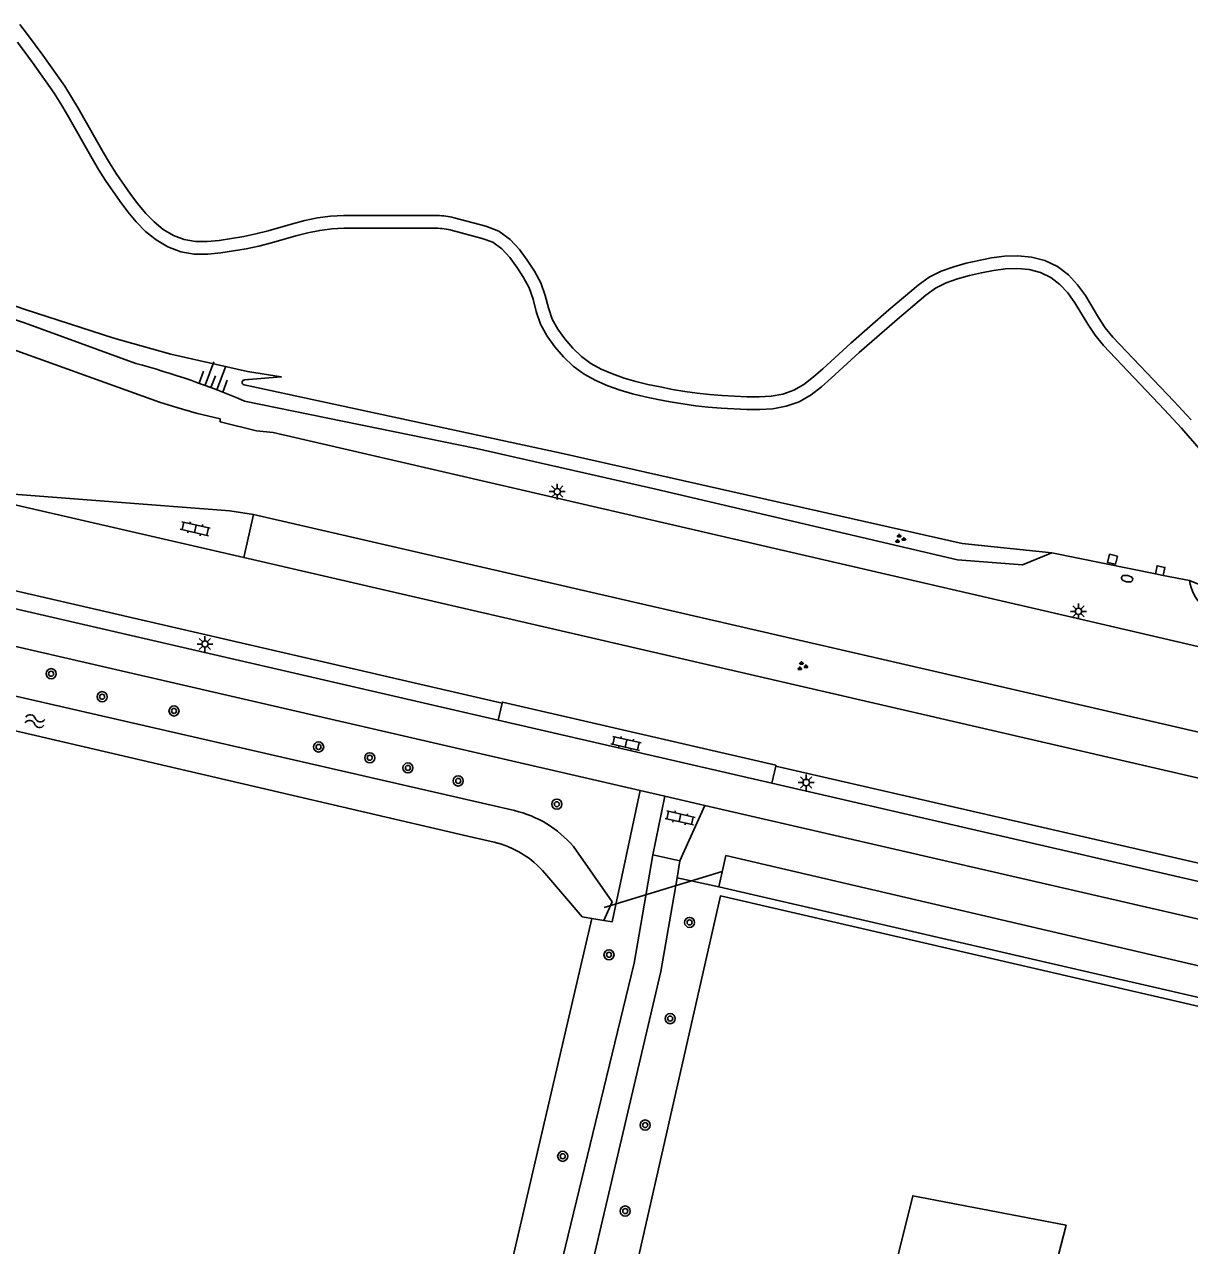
# Model space of a CAD drawing. Extents: x 128999 to 131010, y 395498 to 399007.
# Drawn here: x 129566.3 to 129658.4, y 396913.9 to 397010.4 of the extents above; entities that cross this region are included whole.
import ezdxf

# ---------------------------------------------------------------- set-up
doc = ezdxf.new("R2010")
doc.units = 0
for name, color, linetype in [('gg-afsc-draadraster', 7, 'Continuous'), ('gg-afsc-lijn draadraster', 7, 'Continuous'), ('gg-afsc-muur', 7, 'Continuous'), ('gg-knt-BGT kruinlijn', 7, 'Continuous'), ('gg-knt-bovenkant onderkant talud', 7, 'Continuous'), ('gg-knt-bronhoudergrens', 7, 'Continuous'), ('gg-knt-onverhard', 7, 'Continuous'), ('gg-knt-verharding', 7, 'Continuous'), ('gg-kntw-bovenkant insteek waterloop', 7, 'Continuous'), ('gg-kwrk-duiker nz buis', 7, 'Continuous'), ('gt-grn-groengrens', 7, 'Continuous'), ('gt-symb-boom', 7, 'Continuous'), ('gt-symb-brandkraan', 7, 'Continuous'), ('gt-symb-groenvak', 7, 'Continuous'), ('gt-symb-klinker verharding', 7, 'Continuous'), ('gt-symb-lichtmast', 7, 'Continuous'), ('gt-symb-talud symbool', 7, 'Continuous'), ('gt-symb-watersymbool', 7, 'Continuous')]:
    doc.layers.add(name, color=color, linetype=linetype)

# ---------------------------------------------------------------- blocks, each defined once
blk = doc.blocks.new('gt0-KL1')
at = {"layer": 'gt-symb-klinker verharding'}
for p, q in [((-1.15, 0.3), (1.15, 0.3)), ((-1, -0.3), (-1, 0.3)), ((-0.5, 0.3), (-0.5, 0.45)), ((0, -0.3), (0, 0.3)), ((0.5, 0.3), (0.5, 0.45)), ((1, -0.3), (1, 0.3)), ((-1.15, -0.3), (1.15, -0.3)), ((-0.5, -0.45), (-0.5, -0.3)), ((0.5, -0.45), (0.5, -0.3))]:
    blk.add_line(p, q, dxfattribs=at)
blk = doc.blocks.new('gt0-TALUD_1')
at = {"layer": 'gt-symb-talud symbool'}
for p, q in [((-1, -1), (-1, 0)), ((-0.5, -2), (-0.5, 0)), ((0, -1), (0, 0)), ((0.5, -2), (0.5, 0)), ((1, -1), (1, 0))]:
    blk.add_line(p, q, dxfattribs=at)
blk = doc.blocks.new('gt0-LMAST')
at = {"layer": 'gt-symb-lichtmast'}
for p, q in [((-0.182, 0.173), (-0.447, 0.438)), ((-0.005, 0.246), (-0.005, 0.621)), ((0.172, 0.173), (0.437, 0.438)), ((-0.255, -0.004), (-0.63, -0.004)), ((-0.182, -0.181), (-0.447, -0.446)), ((-0.005, -0.254), (-0.005, -0.629)), ((0.437, -0.446), (0.172, -0.181)), ((0.245, -0.004), (0.62, -0.004))]:
    blk.add_line(p, q, dxfattribs=at)
blk.add_circle((-0.005, -0.004), 0.25, dxfattribs=at)
blk = doc.blocks.new('gt0-GRVAK')
at = {"layer": 'gt-symb-groenvak'}
for p, q in [((-0.11, 0.189), (-0.228, 0.24)), ((-0.182, 0.153), (0.088, 0.153)), ((-0.091, 0.211), (-0.156, 0.322)), ((-0.047, 0.214), (-0.047, 0.393)), ((-0.004, 0.211), (0.061, 0.322)), ((0.015, 0.189), (0.133, 0.24)), ((0.262, -0.052), (0.197, 0.059)), ((0.305, -0.049), (0.305, 0.13)), ((0.349, -0.052), (0.414, 0.059)), ((-0.245, -0.228), (-0.363, -0.177)), ((-0.318, -0.264), (-0.047, -0.264)), ((-0.226, -0.206), (-0.291, -0.095)), ((-0.183, -0.203), (-0.183, -0.024)), ((-0.139, -0.206), (-0.074, -0.095)), ((-0.12, -0.228), (-0.002, -0.177)), ((0.243, -0.074), (0.125, -0.023)), ((0.17, -0.11), (0.441, -0.11)), ((0.368, -0.074), (0.486, -0.023))]:
    blk.add_line(p, q, dxfattribs=at)
blk = doc.blocks.new('gt0-BR')
at = {"layer": 'gt-symb-brandkraan'}
for centre, radius, start, end in [((-0.244, 0), 0.206, 107.56694, 252.43307), ((0.599, -2.664), 3, 106.89205, 107.56694), ((0, -0.691), 0.938, 73.10799, 106.89205), ((-0.599, -2.664), 3, 72.43309, 73.10799), ((0.244, 0), 0.206, 287.56695, 72.43309), ((0.599, 2.664), 3, 252.43307, 253.10797), ((0, 0.691), 0.938, 253.10797, 286.89206), ((-0.599, 2.664), 3, 286.89206, 287.56695)]:
    blk.add_arc(centre, radius, start, end, dxfattribs=at)
blk = doc.blocks.new('gt0-WA')
at = {"layer": 'gt-symb-watersymbool'}
for centre, start, end in [((-0.323, 0.022), 28.07249, 151.92751), ((0.427, 0.422), 208.07248, 331.92751), ((-0.323, -0.428), 28.07249, 151.92751), ((0.427, -0.028), 208.07248, 331.92751)]:
    blk.add_arc(centre, 0.425, start, end, dxfattribs=at)
blk = doc.blocks.new('gt0-BOOM')
at = {"layer": 'gt-symb-boom'}
for radius in [0.4, 0.2]:
    blk.add_circle((0, 0), radius, dxfattribs=at)

msp = doc.modelspace()

# ---------------------------------------------------------------- linework, layer by layer
at = {"layer": 'gg-afsc-draadraster'}
msp.add_line((129611.158, 396939.787), (129576.563, 396791.141), dxfattribs=at)
msp.add_lwpolyline([(129714.397, 396920.049), (129621.316, 396941.573), (129585.32, 396783.019)], dxfattribs=at)
at = {"layer": 'gg-afsc-lijn draadraster'}
msp.add_line((129611.158, 396939.787), (129576.563, 396791.141), dxfattribs=at)
at = {"layer": 'gg-afsc-muur'}
msp.add_line((129655.686, 396967.029), (129656.309, 396966.898), dxfattribs=at)
for points in [[(129652.689, 396968.419), (129652.532, 396967.782), (129651.914, 396967.933), (129652.07, 396968.571), (129652.689, 396968.419)], [(129656.309, 396966.898), (129656.442, 396967.532), (129655.82, 396967.663), (129655.686, 396967.029)]]:
    msp.add_lwpolyline(points, dxfattribs=at)
at = {"layer": 'gg-knt-BGT kruinlijn'}
for points in [[(129575.112, 396983.662), (129566.315, 396986.864), (129560.198, 396988.916), (129550.481, 396991.145), (129544.464, 396992.715), (129539.339, 396994.159)], [(129647.515, 396968.678), (129645.174, 396967.745), (129640.043, 396968.145), (129616.224, 396973.714), (129602.035, 396976.933), (129583.702, 396980.685)]]:
    msp.add_lwpolyline(points, dxfattribs=at)
for centre, radius, start, end in [((129557.886, 396920.076), 65.878, 66.92883, 74.84204), ((129661.701, 396966.937), 3.341, 187.5305, 264.70543)]:
    msp.add_arc(centre, radius, start, end, dxfattribs=at)
at = {"layer": 'gg-knt-bovenkant onderkant talud'}
for points in [[(129538.582, 396995.639), (129551.13, 396992.318), (129560.391, 396989.972), (129566.373, 396987.928), (129573.377, 396985.658), (129577.889, 396984.396), (129583.94, 396983.021), (129586.616, 396982.584), (129583.716, 396982.348)], [(129583.677, 396981.962), (129608.726, 396976.574), (129640.429, 396969.431), (129647.515, 396968.678)], [(129708.563, 396954.217), (129704.869, 396955.107), (129699.13, 396955.581), (129662.524, 396964.842), (129658.389, 396966.499)]]:
    msp.add_lwpolyline(points, dxfattribs=at)
msp.add_arc((129583.717, 396982.153), 0.195, 90.30622, 258.15504, dxfattribs=at)
at = {"layer": 'gg-knt-bronhoudergrens'}
msp.add_lwpolyline([(129633.291, 396904.842), (129636.512, 396917.885), (129648.637, 396915.557), (129645.197, 396902.196), (129633.291, 396904.842)], dxfattribs=at)
at = {"layer": 'gg-knt-onverhard'}
msp.add_line((129618.12, 396944.35), (129617.888, 396943.017), dxfattribs=at)
for points in [[(129565.953, 397010.445), (129566.574, 397009.646), (129567.767, 397008.023), (129569.502, 397005.553), (129570.048, 397004.696), (129570.567, 397003.826), (129572.53, 397000.342), (129573.037, 396999.495), (129573.568, 396998.667), (129574.702, 396997.043), (129575.287, 396996.256), (129575.903, 396995.513), (129576.568, 396994.835), (129577.296, 396994.247), (129578.088, 396993.774), (129578.935, 396993.446), (129579.832, 396993.291), (129580.764, 396993.282), (129581.718, 396993.376), (129583.661, 396993.695), (129584.618, 396993.898), (129585.569, 396994.146), (129587.494, 396994.693), (129588.479, 396994.948), (129589.486, 396995.159), (129590.519, 396995.299), (129591.551, 396995.341), (129598.966, 396995.341)], [(129565.779, 397009.04), (129566.954, 397007.44), (129568.668, 397005), (129569.197, 397004.171), (129569.703, 397003.323), (129571.667, 396999.838), (129572.187, 396998.969), (129572.735, 396998.113), (129573.892, 396996.457), (129574.5, 396995.639), (129575.16, 396994.842), (129575.895, 396994.093), (129576.723, 396993.424), (129577.649, 396992.872), (129578.667, 396992.478), (129579.741, 396992.292), (129580.808, 396992.281), (129581.845, 396992.384), (129583.849, 396992.713), (129584.848, 396992.925), (129585.832, 396993.181), (129587.756, 396993.728), (129588.707, 396993.974), (129589.656, 396994.173), (129590.606, 396994.302), (129591.572, 396994.341), (129598.834, 396994.341)], [(129600.266, 396995.169), (129602.781, 396994.492), (129603.808, 396994.12), (129604.714, 396993.461), (129605.443, 396992.665), (129606.055, 396991.823), (129606.616, 396990.959), (129607.133, 396990.029), (129607.47, 396989.021), (129607.722, 396988.052), (129608.015, 396987.163), (129608.465, 396986.358), (129609.025, 396985.59), (129609.645, 396984.864), (129610.328, 396984.213), (129611.079, 396983.658), (129611.907, 396983.205), (129612.787, 396982.821), (129613.699, 396982.5), (129614.636, 396982.231), (129615.591, 396982), (129616.557, 396981.793), (129617.528, 396981.608), (129618.502, 396981.446), (129619.48, 396981.309), (129620.461, 396981.197), (129621.444, 396981.111), (129623.416, 396981.01), (129624.389, 396981.004), (129625.34, 396981.067), (129626.257, 396981.235), (129627.119, 396981.536), (129627.911, 396981.999), (129628.662, 396982.588), (129629.404, 396983.229), (129631.613, 396985.259), (129634.635, 396987.89), (129636.944, 396989.85), (129637.811, 396990.459), (129638.765, 396990.934), (129639.75, 396991.292), (129640.744, 396991.568), (129641.737, 396991.793), (129642.741, 396991.992), (129643.774, 396992.125), (129644.829, 396992.158), (129645.895, 396992.057), (129646.949, 396991.786), (129647.943, 396991.312), (129648.81, 396990.645), (129649.542, 396989.862), (129650.159, 396989.013), (129651.201, 396987.286), (129651.728, 396986.481), (129652.333, 396985.741), (129657.132, 396980.669), (129658.503, 396979.2)], [(129600.134, 396994.169), (129602.48, 396993.537), (129603.334, 396993.228), (129604.045, 396992.711), (129604.667, 396992.032), (129605.23, 396991.256), (129605.759, 396990.443), (129606.214, 396989.625), (129606.511, 396988.736), (129606.762, 396987.769), (129607.095, 396986.759), (129607.621, 396985.818), (129608.24, 396984.97), (129608.918, 396984.175), (129609.683, 396983.446), (129610.54, 396982.813), (129611.467, 396982.306), (129612.421, 396981.89), (129613.395, 396981.547), (129614.38, 396981.264), (129615.369, 396981.025), (129616.359, 396980.813), (129617.352, 396980.623), (129618.351, 396980.458), (129619.354, 396980.317), (129620.36, 396980.202), (129621.37, 396980.113), (129623.392, 396980.01), (129624.419, 396980.004), (129625.463, 396980.073), (129626.514, 396980.265), (129627.54, 396980.624), (129628.475, 396981.17), (129629.298, 396981.816), (129630.069, 396982.482), (129632.277, 396984.511), (129635.289, 396987.133), (129637.554, 396989.056), (129638.324, 396989.597), (129639.16, 396990.014), (129640.055, 396990.339), (129640.988, 396990.598), (129641.945, 396990.815), (129642.903, 396991.005), (129643.854, 396991.127), (129644.798, 396991.156), (129645.723, 396991.069), (129646.606, 396990.841), (129647.417, 396990.455), (129648.136, 396989.903), (129648.769, 396989.224), (129649.328, 396988.456), (129650.352, 396986.758), (129650.92, 396985.889), (129651.581, 396985.081), (129656.404, 396979.984), (129657.763, 396978.528), (129660.398, 396975.522)], [(129615.97, 396944.83), (129614.509, 396936.25), (129606.887, 396904.885), (129592.246, 396841.984), (129579.901, 396789.662), (129575.658, 396783.688), (129573.415, 396783.509), (129522.174, 396795.015), (129484.494, 396803.504), (129484.39, 396803.527)], [(129617.888, 396943.017), (129616.6, 396935.616), (129607.785, 396897.997), (129589.944, 396822.048), (129582.382, 396789.993), (129585.32, 396783.019)]]:
    msp.add_lwpolyline(points, dxfattribs=at)
for centre in [(129598.965, 396990.338), (129598.833, 396989.338)]:
    msp.add_arc(centre, 5.003, 74.93197, 89.99424, dxfattribs=at)
at = {"layer": 'gg-knt-verharding'}
for p, q in [((129583.67, 396968.308), (129584.431, 396971.704)), ((129676.723, 396950.446), (129584.431, 396971.704)), ((129546.434, 396970.108), (129604.084, 396956.814)), ((129546.1, 396968.771), (129603.768, 396955.468)), ((129675.912, 396947.009), (129583.67, 396968.308)), ((129604.084, 396956.814), (129603.768, 396955.468)), ((129603.768, 396955.468), (129625.376, 396950.488)), ((129625.376, 396950.488), (129625.685, 396951.833)), ((129625.685, 396951.833), (129777.498, 396916.933)), ((129625.376, 396950.488), (129777.13, 396915.522)), ((129614.974, 396949.907), (129616.923, 396949.458)), ((129616.923, 396949.458), (129615.97, 396944.83)), ((129616.923, 396949.458), (129620.083, 396948.729)), ((129618.12, 396944.35), (129620.083, 396948.729)), ((129620.083, 396948.729), (129708.74, 396928.318)), ((129615.97, 396944.83), (129618.12, 396944.35))]:
    msp.add_line(p, q, dxfattribs=at)
for points in [[(129614.974, 396949.907), (129490.136, 396978.703), (129397.244, 397000), (129392.677, 397001.059)], [(129538.871, 396991.995), (129556.761, 396987.858), (129576.982, 396980.603), (129578.375, 396980.16), (129579.887, 396979.735), (129581.798, 396979.267), (129581.779, 396979.049), (129584.646, 396978.332), (129585.979, 396978.195), (129649.437, 396963.537), (129708.486, 396949.778)], [(129543.923, 396977.96), (129543.799, 396977.486), (129583.67, 396968.308)], [(129584.431, 396971.704), (129582.559, 396972.002), (129564.054, 396973.425), (129562.492, 396973.688), (129543.923, 396977.96)], [(129625.685, 396951.833), (129625.7, 396951.897), (129604.103, 396956.893), (129604.084, 396956.814)]]:
    msp.add_lwpolyline(points, dxfattribs=at)
at = {"layer": 'gg-kntw-bovenkant insteek waterloop'}
for p, q in [((129605.044, 396948.318), (129522.374, 396967.292)), ((129521.802, 396964.808), (129601.81, 396946.196)), ((129601.81, 396946.196), (129603.446, 396945.816)), ((129705.001, 396922.997), (129621.18, 396942.281)), ((129611.158, 396939.787), (129612.093, 396939.632))]:
    msp.add_line(p, q, dxfattribs=at)
for points in [[(129612.093, 396939.632), (129612.75, 396941.116), (129609.696, 396945.477)], [(129621.18, 396942.281), (129621.753, 396944.768), (129705.612, 396925.205), (129705.001, 396922.997)], [(129607.454, 396943.365), (129610.404, 396939.911), (129611.158, 396939.787)]]:
    msp.add_lwpolyline(points, dxfattribs=at)
for centre, radius, start, end in [((129603.075, 396939.864), 8.68, 40.28822, 76.88653), ((129601.693, 396938.447), 7.574, 40.48619, 76.61999)]:
    msp.add_arc(centre, radius, start, end, dxfattribs=at)
at = {"layer": 'gg-kwrk-duiker nz buis'}
msp.add_line((129621.463, 396943.508), (129612.141, 396940.672), dxfattribs=at)
at = {"layer": 'gt-grn-groengrens'}
for p, q in [((129647.515, 396968.678), (129655.686, 396967.029)), ((129656.309, 396966.898), (129658.389, 396966.499)), ((129617.888, 396943.017), (129621.18, 396942.281))]:
    msp.add_line(p, q, dxfattribs=at)
msp.add_lwpolyline([(129614.974, 396949.907), (129612.753, 396939.523), (129612.093, 396939.632)], dxfattribs=at)

# ---------------------------------------------------------------- block references
at = {"layer": 'gt-symb-boom'}
for p in [(129568.43, 396959.137), (129572.459, 396957.318), (129578.14, 396956.191), (129589.568, 396953.345), (129593.608, 396952.494), (129596.625, 396951.691), (129600.599, 396950.66), (129608.392, 396948.823), (129618.881, 396939.483), (129612.513, 396936.926), (129617.348, 396931.877), (129615.369, 396923.468), (129608.853, 396920.999), (129613.796, 396916.674)]:
    msp.add_blockref('gt0-BOOM', p, dxfattribs=at)
at = {"layer": 'gt-symb-brandkraan', "rotation": -12.062746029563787}
msp.add_blockref('gt0-BR', (129653.451, 396966.647), dxfattribs=at)
at = {"layer": 'gt-symb-groenvak'}
for p in [(129635.498, 396969.787), (129627.772, 396959.726)]:
    msp.add_blockref('gt0-GRVAK', p, dxfattribs=at)
at = {"layer": 'gt-symb-klinker verharding'}
for p, rotation in [((129579.818, 396970.593), -12.938810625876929), ((129613.857, 396953.626), -12.938810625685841), ((129618.134, 396947.736), -13.007504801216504)]:
    msp.add_blockref('gt0-KL1', p, dxfattribs=dict(at, rotation=rotation))
at = {"layer": 'gt-symb-lichtmast'}
for p in [(129608.428, 396973.532), (129649.617, 396964.068), (129580.588, 396961.484), (129628.1, 396950.541)]:
    msp.add_blockref('gt0-LMAST', p, dxfattribs=at)
at = {"layer": 'gt-symb-talud symbool', "xscale": 1.000124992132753, "yscale": 1.000124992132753, "rotation": 159.20927472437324}
msp.add_blockref('gt0-TALUD_1', (129581.058, 396981.747), dxfattribs=at)
at = {"layer": 'gt-symb-watersymbool', "rotation": -7.700655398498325}
msp.add_blockref('gt0-WA', (129567.097, 396955.399), dxfattribs=at)

doc.saveas('drawing.dxf')
